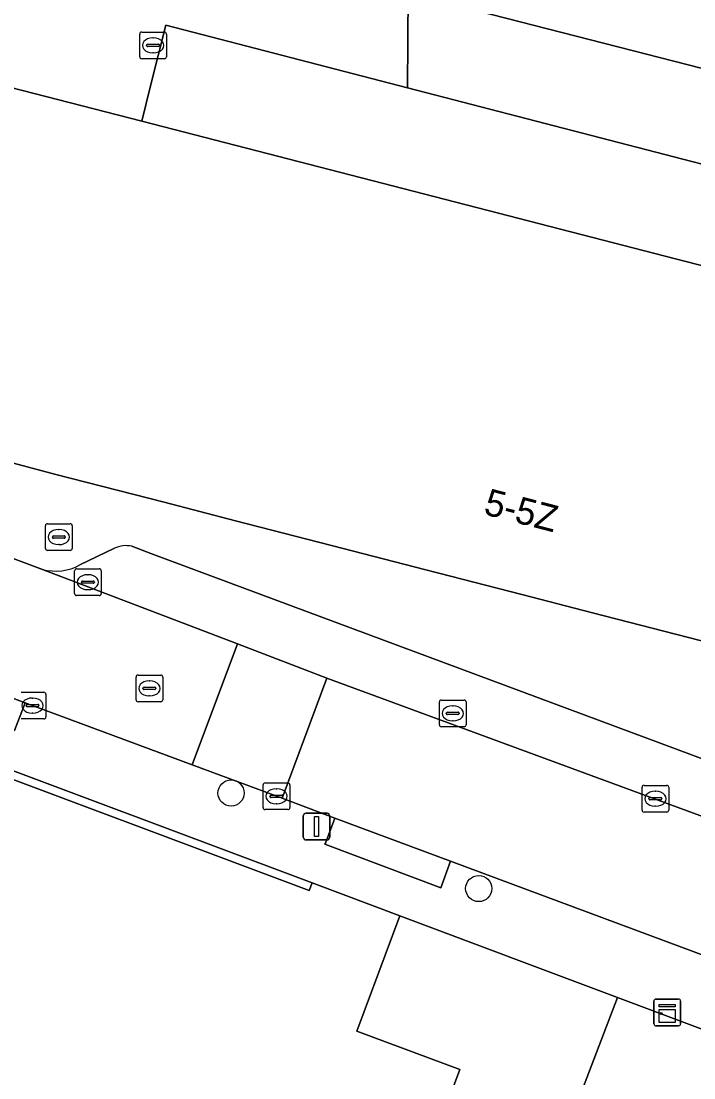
# Model space of a CAD drawing. Extents: x 160663 to 161506, y 382245 to 383291.
# Drawn here: x 161189.92 to 161215.08, y 382844.18 to 382883.69 of the extents above; entities that cross this region are included whole.
import ezdxf

# ---------------------------------------------------------------- set-up
doc = ezdxf.new("R2010")
doc.units = 0
for name, color, linetype in [('IMGEO_Boom', 7, 'Continuous'), ('IMGEO_Brandkraan', 7, 'Continuous'), ('IMGEO_Erf', 7, 'Continuous'), ('IMGEO_Groenvoorziening', 7, 'Continuous'), ('IMGEO_Kast', 7, 'Continuous'), ('IMGEO_Kolk', 7, 'Continuous'), ('IMGEO_Lichtmast', 7, 'Continuous'), ('IMGEO_Muur', 7, 'Continuous'), ('IMGEO_Pand', 7, 'Continuous'), ('IMGEO_Pand_nummerreeks', 7, 'Continuous'), ('IMGEO_Parkeervlak_open', 7, 'Continuous'), ('IMGEO_Rijbaan_lokaal_open', 7, 'Continuous'), ('IMGEO_Rioolput', 7, 'Continuous'), ('IMGEO_Voetpad_open', 7, 'Continuous')]:
    doc.layers.add(name, color=color, linetype=linetype)

msp = doc.modelspace()

# ---------------------------------------------------------------- linework, layer by layer
at = {"layer": 'IMGEO_Boom'}
for centre in [(161197.768, 382854.83), (161207.033, 382851.258)]:
    msp.add_circle(centre, 0.489, dxfattribs=at)
at = {"layer": 'IMGEO_Brandkraan'}
for p, q in [((161190.825, 382863.973), (161190.825, 382864.825)), ((161190.9, 382864.899), (161191.752, 382864.899)), ((161191.313, 382864.679), (161191.338, 382864.679)), ((161191.826, 382864.825), (161191.826, 382863.973)), ((161191.084, 382864.393), (161191.084, 382864.405)), ((161191.522, 382864.356), (161191.124, 382864.356)), ((161191.127, 382864.442), (161191.525, 382864.442)), ((161191.568, 382864.405), (161191.568, 382864.393)), ((161191.752, 382863.899), (161190.9, 382863.899)), ((161191.336, 382864.119), (161191.311, 382864.119))]:
    msp.add_line(p, q, dxfattribs=at)
for points in [[(161190.825, 382863.973), (161190.825, 382864.825)], [(161190.9, 382864.899), (161191.752, 382864.899)], [(161191.826, 382864.825), (161191.826, 382863.973)], [(161191.752, 382863.899), (161190.9, 382863.899)]]:
    msp.add_lwpolyline(points, dxfattribs=at)
for centre, radius, start, end in [((161190.902, 382864.823), 0.0765, 91.552, 178.448), ((161190.902, 382864.823), 0.0765, 91.552, 178.448), ((161191.75, 382864.823), 0.0765, 1.552, 88.448), ((161191.75, 382864.823), 0.0765, 1.552, 88.448), ((161191.124, 382864.402), 0.0403, 85.8775, 175.7526), ((161191.121, 382864.392), 0.0366, 178.938, 274.7102), ((161191.525, 382864.399), 0.043, 264.8664, 352.4533), ((161191.529, 382864.404), 0.0386, 1.7309, 96.639), ((161190.902, 382863.975), 0.0765, 181.552, 268.448), ((161190.902, 382863.975), 0.0765, 181.552, 268.448), ((161191.75, 382863.975), 0.0765, 271.552, 358.448), ((161191.75, 382863.975), 0.0765, 271.552, 358.448)]:
    msp.add_arc(centre, radius, start, end, dxfattribs=at)
for centre, major_axis, ratio, start_param, end_param in [((161191.312, 382864.399), (-0.387, 0.002), 0.722429, 4.712389, 7.853982), ((161191.337, 382864.399), (-0.39, 0.002), 0.717154, 1.570796, 4.712389)]:
    msp.add_ellipse(centre, major_axis=major_axis, ratio=ratio, start_param=start_param, end_param=end_param, dxfattribs=at)
at = {"layer": 'IMGEO_Erf'}
msp.add_lwpolyline([(161204.363, 382881.199), (161195.334, 382883.537), (161194.761, 382881.272), (161194.426, 382879.948), (161234.744, 382869.554), (161235.097, 382870.943), (161235.646, 382873.1)], close=True, dxfattribs=at)
msp.add_lwpolyline([(161225.768, 382842.117), (161212.218, 382847.191), (161207.931, 382835.961), (161203.717, 382837.54), (161206.321, 382844.488), (161202.473, 382845.931), (161204.087, 382850.237), (161200.797, 382851.469), (161200.693, 382851.188), (161186.678, 382856.433), (161186.783, 382856.714), (161180.736, 382858.989), (161180.631, 382858.708), (161173.315, 382861.434), (161173.42, 382861.715), (161171.422, 382862.45), (161171.316, 382862.17), (161150.027, 382870.146)], dxfattribs=at)
at = {"layer": 'IMGEO_Groenvoorziening'}
msp.add_lwpolyline([(161203.004, 382921.558), (161203.727, 382902.468), (161204.395, 382884.755), (161221.635, 382880.325), (161238.405, 382875.998), (161237.571, 382898.417), (161237.023, 382912.84), (161230.627, 382912.589), (161227.102, 382927.696)], close=True, dxfattribs=at)
at = {"layer": 'IMGEO_Kast'}
for p, q in [((161213.582, 382846.202), (161213.582, 382847.043)), ((161213.582, 382847.043), (161213.582, 382846.202)), ((161213.657, 382847.127), (161214.498, 382847.127)), ((161214.498, 382847.127), (161213.657, 382847.127)), ((161214.582, 382847.052), (161214.582, 382846.211)), ((161214.582, 382846.211), (161214.582, 382847.052)), ((161214.507, 382846.127), (161213.666, 382846.127)), ((161213.666, 382846.127), (161214.507, 382846.127))]:
    msp.add_line(p, q, dxfattribs=at)
for points in [[(161213.777, 382846.917), (161214.377, 382846.917), (161214.377, 382846.832), (161213.777, 382846.832), (161213.777, 382846.917)], [(161213.777, 382846.742), (161214.377, 382846.742), (161214.377, 382846.253), (161213.777, 382846.253), (161213.777, 382846.742)]]:
    msp.add_lwpolyline(points, dxfattribs=at)
msp.add_circle((161213.861, 382846.591), 0.0377, dxfattribs=at)
for centre, start, end in [((161213.66, 382847.049), 92.4484, 184.2845), ((161213.66, 382847.049), 92.4484, 184.2845), ((161214.504, 382847.049), 2.4484, 94.2845), ((161214.504, 382847.049), 2.4484, 94.2845), ((161213.66, 382846.205), 182.4484, 274.2845), ((161213.66, 382846.205), 182.4484, 274.2845), ((161214.504, 382846.205), 272.4484, 4.2845), ((161214.504, 382846.205), 272.4484, 4.2845)]:
    msp.add_arc(centre, 0.0779, start, end, dxfattribs=at)
at = {"layer": 'IMGEO_Kolk'}
for p, q in [((161194.351, 382882.358), (161194.351, 382883.21)), ((161194.426, 382883.284), (161195.278, 382883.284)), ((161195.352, 382883.21), (161195.352, 382882.358)), ((161194.61, 382882.778), (161194.61, 382882.79)), ((161195.048, 382882.741), (161194.65, 382882.741)), ((161194.653, 382882.827), (161195.051, 382882.827)), ((161194.839, 382883.064), (161194.864, 382883.064)), ((161195.094, 382882.79), (161195.094, 382882.778)), ((161194.862, 382882.504), (161194.837, 382882.504)), ((161195.278, 382882.284), (161194.426, 382882.284)), ((161191.913, 382862.288), (161191.913, 382863.14)), ((161191.988, 382863.214), (161192.84, 382863.214)), ((161192.401, 382862.994), (161192.426, 382862.994)), ((161192.914, 382863.14), (161192.914, 382862.288)), ((161192.172, 382862.708), (161192.172, 382862.72)), ((161192.61, 382862.671), (161192.212, 382862.671)), ((161192.215, 382862.757), (161192.613, 382862.757)), ((161192.656, 382862.72), (161192.656, 382862.708)), ((161192.84, 382862.214), (161191.988, 382862.214)), ((161192.424, 382862.434), (161192.399, 382862.434)), ((161189.916, 382858.601), (161190.768, 382858.601)), ((161190.329, 382858.381), (161190.354, 382858.381)), ((161190.842, 382858.527), (161190.842, 382857.675)), ((161205.636, 382858.308), (161206.488, 382858.308)), ((161190.1, 382858.095), (161190.1, 382858.107)), ((161190.538, 382858.058), (161190.14, 382858.058)), ((161190.143, 382858.144), (161190.541, 382858.144)), ((161190.584, 382858.107), (161190.584, 382858.095)), ((161205.561, 382857.382), (161205.561, 382858.234)), ((161205.863, 382857.851), (161206.261, 382857.851)), ((161206.049, 382858.088), (161206.074, 382858.088)), ((161206.562, 382858.234), (161206.562, 382857.382)), ((161190.768, 382857.601), (161189.916, 382857.601)), ((161190.352, 382857.821), (161190.327, 382857.821)), ((161205.82, 382857.802), (161205.82, 382857.814)), ((161206.258, 382857.765), (161205.86, 382857.765)), ((161206.072, 382857.528), (161206.047, 382857.528)), ((161206.304, 382857.814), (161206.304, 382857.802)), ((161206.488, 382857.308), (161205.636, 382857.308)), ((161198.966, 382854.284), (161198.966, 382855.136)), ((161199.041, 382855.21), (161199.893, 382855.21)), ((161199.967, 382855.136), (161199.967, 382854.284)), ((161213.215, 382855.118), (161214.067, 382855.118)), ((161199.225, 382854.704), (161199.225, 382854.716)), ((161199.268, 382854.753), (161199.666, 382854.753)), ((161199.454, 382854.99), (161199.479, 382854.99)), ((161199.709, 382854.716), (161199.709, 382854.704)), ((161213.14, 382854.192), (161213.14, 382855.044)), ((161213.628, 382854.898), (161213.653, 382854.898)), ((161214.141, 382855.044), (161214.141, 382854.192)), ((161199.663, 382854.667), (161199.265, 382854.667)), ((161199.477, 382854.43), (161199.452, 382854.43)), ((161213.399, 382854.612), (161213.399, 382854.624)), ((161213.837, 382854.575), (161213.439, 382854.575)), ((161213.442, 382854.661), (161213.84, 382854.661)), ((161213.651, 382854.338), (161213.626, 382854.338)), ((161213.883, 382854.624), (161213.883, 382854.612)), ((161199.893, 382854.21), (161199.041, 382854.21)), ((161214.067, 382854.118), (161213.215, 382854.118))]:
    msp.add_line(p, q, dxfattribs=at)
for points in [[(161194.351, 382882.358), (161194.351, 382883.21)], [(161194.426, 382883.284), (161195.278, 382883.284)], [(161195.352, 382883.21), (161195.352, 382882.358)], [(161195.278, 382882.284), (161194.426, 382882.284)], [(161191.913, 382862.288), (161191.913, 382863.14)], [(161191.988, 382863.214), (161192.84, 382863.214)], [(161192.914, 382863.14), (161192.914, 382862.288)], [(161192.84, 382862.214), (161191.988, 382862.214)], [(161189.916, 382858.601), (161190.768, 382858.601)], [(161190.842, 382858.527), (161190.842, 382857.675)], [(161205.636, 382858.308), (161206.488, 382858.308)], [(161205.561, 382857.382), (161205.561, 382858.234)], [(161206.562, 382858.234), (161206.562, 382857.382)], [(161190.768, 382857.601), (161189.916, 382857.601)], [(161206.488, 382857.308), (161205.636, 382857.308)], [(161198.966, 382854.284), (161198.966, 382855.136)], [(161199.041, 382855.21), (161199.893, 382855.21)], [(161199.967, 382855.136), (161199.967, 382854.284)], [(161213.215, 382855.118), (161214.067, 382855.118)], [(161213.14, 382854.192), (161213.14, 382855.044)], [(161214.141, 382855.044), (161214.141, 382854.192)], [(161199.893, 382854.21), (161199.041, 382854.21)], [(161214.067, 382854.118), (161213.215, 382854.118)]]:
    msp.add_lwpolyline(points, dxfattribs=at)
for centre, radius, start, end in [((161194.428, 382883.208), 0.0765, 91.552, 178.448), ((161194.428, 382883.208), 0.0765, 91.552, 178.448), ((161195.276, 382883.208), 0.0765, 1.552, 88.448), ((161195.276, 382883.208), 0.0765, 1.552, 88.448), ((161194.65, 382882.787), 0.0403, 85.8775, 175.7526), ((161194.647, 382882.777), 0.0366, 178.938, 274.7102), ((161195.051, 382882.784), 0.043, 264.8664, 352.4533), ((161195.055, 382882.789), 0.0386, 1.7309, 96.639), ((161194.428, 382882.36), 0.0765, 181.552, 268.448), ((161194.428, 382882.36), 0.0765, 181.552, 268.448), ((161195.276, 382882.36), 0.0765, 271.552, 358.448), ((161195.276, 382882.36), 0.0765, 271.552, 358.448), ((161191.99, 382863.138), 0.0765, 91.552, 178.448), ((161191.99, 382863.138), 0.0765, 91.552, 178.448), ((161192.838, 382863.138), 0.0765, 1.552, 88.448), ((161192.838, 382863.138), 0.0765, 1.552, 88.448), ((161192.212, 382862.717), 0.0403, 85.8775, 175.7526), ((161192.209, 382862.707), 0.0366, 178.938, 274.7102), ((161192.613, 382862.714), 0.043, 264.8664, 352.4533), ((161192.617, 382862.719), 0.0386, 1.7309, 96.639), ((161191.99, 382862.29), 0.0765, 181.552, 268.448), ((161191.99, 382862.29), 0.0765, 181.552, 268.448), ((161192.838, 382862.29), 0.0765, 271.552, 358.448), ((161192.838, 382862.29), 0.0765, 271.552, 358.448), ((161190.766, 382858.525), 0.0765, 1.552, 88.448), ((161190.766, 382858.525), 0.0765, 1.552, 88.448), ((161205.638, 382858.232), 0.0765, 91.552, 178.448), ((161205.638, 382858.232), 0.0765, 91.552, 178.448), ((161206.486, 382858.232), 0.0765, 1.552, 88.448), ((161206.486, 382858.232), 0.0765, 1.552, 88.448), ((161190.14, 382858.104), 0.0403, 85.8775, 175.7526), ((161190.137, 382858.094), 0.0366, 178.938, 274.7102), ((161190.541, 382858.101), 0.043, 264.8664, 352.4533), ((161190.545, 382858.106), 0.0386, 1.7309, 96.639), ((161205.86, 382857.811), 0.0403, 85.8775, 175.7526), ((161206.265, 382857.813), 0.0386, 1.7309, 96.639), ((161190.766, 382857.677), 0.0765, 271.552, 358.448), ((161190.766, 382857.677), 0.0765, 271.552, 358.448), ((161205.857, 382857.801), 0.0366, 178.938, 274.7102), ((161206.261, 382857.808), 0.043, 264.8664, 352.4533), ((161205.638, 382857.384), 0.0765, 181.552, 268.448), ((161205.638, 382857.384), 0.0765, 181.552, 268.448), ((161206.486, 382857.384), 0.0765, 271.552, 358.448), ((161206.486, 382857.384), 0.0765, 271.552, 358.448), ((161199.043, 382855.134), 0.0765, 91.552, 178.448), ((161199.043, 382855.134), 0.0765, 91.552, 178.448), ((161199.891, 382855.134), 0.0765, 1.552, 88.448), ((161199.891, 382855.134), 0.0765, 1.552, 88.448), ((161213.217, 382855.042), 0.0765, 91.552, 178.448), ((161213.217, 382855.042), 0.0765, 91.552, 178.448), ((161214.065, 382855.042), 0.0765, 1.552, 88.448), ((161214.065, 382855.042), 0.0765, 1.552, 88.448), ((161199.265, 382854.713), 0.0403, 85.8775, 175.7526), ((161199.262, 382854.703), 0.0366, 178.938, 274.7102), ((161199.666, 382854.71), 0.043, 264.8664, 352.4533), ((161199.67, 382854.715), 0.0386, 1.7309, 96.639), ((161213.439, 382854.621), 0.0403, 85.8775, 175.7526), ((161213.436, 382854.611), 0.0366, 178.938, 274.7102), ((161213.84, 382854.618), 0.043, 264.8664, 352.4533), ((161213.844, 382854.623), 0.0386, 1.7309, 96.639), ((161199.043, 382854.286), 0.0765, 181.552, 268.448), ((161199.043, 382854.286), 0.0765, 181.552, 268.448), ((161199.891, 382854.286), 0.0765, 271.552, 358.448), ((161199.891, 382854.286), 0.0765, 271.552, 358.448), ((161213.217, 382854.194), 0.0765, 181.552, 268.448), ((161213.217, 382854.194), 0.0765, 181.552, 268.448), ((161214.065, 382854.194), 0.0765, 271.552, 358.448), ((161214.065, 382854.194), 0.0765, 271.552, 358.448)]:
    msp.add_arc(centre, radius, start, end, dxfattribs=at)
for centre, major_axis, ratio, start_param, end_param in [((161194.838, 382882.784), (-0.387, 0.002), 0.722429, 4.712389, 7.853982), ((161194.863, 382882.784), (-0.39, 0.002), 0.717154, 1.570796, 4.712389), ((161192.4, 382862.714), (-0.387, 0.002), 0.722429, 4.712389, 7.853982), ((161192.425, 382862.714), (-0.39, 0.002), 0.717154, 1.570796, 4.712389), ((161190.328, 382858.101), (-0.387, 0.002), 0.722429, 4.712389, 7.853982), ((161190.353, 382858.101), (-0.39, 0.002), 0.717154, 1.570796, 4.712389), ((161206.048, 382857.808), (-0.387, 0.002), 0.722429, 4.712389, 7.853982), ((161206.073, 382857.808), (-0.39, 0.002), 0.717154, 1.570796, 4.712389), ((161199.453, 382854.71), (-0.387, 0.002), 0.722429, 4.712389, 7.853982), ((161199.478, 382854.71), (-0.39, 0.002), 0.717154, 1.570796, 4.712389), ((161213.627, 382854.618), (-0.387, 0.002), 0.722429, 4.712389, 7.853982), ((161213.652, 382854.618), (-0.39, 0.002), 0.717154, 1.570796, 4.712389)]:
    msp.add_ellipse(centre, major_axis=major_axis, ratio=ratio, start_param=start_param, end_param=end_param, dxfattribs=at)
at = {"layer": 'IMGEO_Lichtmast'}
for p, q in [((161200.469, 382853.178), (161200.469, 382853.978)), ((161200.469, 382853.978), (161200.469, 382853.178)), ((161200.569, 382854.078), (161201.359, 382854.078)), ((161201.359, 382854.078), (161200.569, 382854.078)), ((161201.459, 382853.978), (161201.459, 382853.178)), ((161201.459, 382853.178), (161201.459, 382853.978)), ((161201.359, 382853.078), (161200.569, 382853.078)), ((161200.569, 382853.078), (161201.359, 382853.078))]:
    msp.add_line(p, q, dxfattribs=at)
msp.add_lwpolyline([(161200.889, 382853.953), (161201.039, 382853.953), (161201.039, 382853.203), (161200.889, 382853.203), (161200.889, 382853.953)], dxfattribs=at)
for centre, start, end in [((161200.569, 382853.978), 90, 180), ((161200.569, 382853.978), 90, 180), ((161201.359, 382853.978), 0, 90), ((161201.359, 382853.978), 360, 90), ((161200.569, 382853.178), 180, 270), ((161200.569, 382853.178), 180, 270), ((161201.359, 382853.178), 270, 0), ((161201.359, 382853.178), 270, 0)]:
    msp.add_arc(centre, 0.1, start, end, dxfattribs=at)
at = {"layer": 'IMGEO_Muur'}
msp.add_lwpolyline([(161200.797, 382851.469), (161186.783, 382856.714), (161186.678, 382856.433), (161200.693, 382851.188)], close=True, dxfattribs=at)
at = {"layer": 'IMGEO_Pand'}
for points in [[(161195.266, 382865.7), (161197.929, 382865.011), (161201.968, 382863.97), (161204.612, 382863.289), (161208.643, 382862.248), (161211.294, 382861.564), (161215.316, 382860.529), (161217.986, 382859.841), (161222.003, 382858.807), (161224.643, 382858.128), (161228.68, 382857.091), (161231.511, 382856.364), (161234.222, 382866.715), (161234.952, 382869.5), (161234.744, 382869.554), (161194.426, 382879.948), (161189.027, 382881.34), (161188.463, 382879.139), (161187.506, 382875.402), (161186.005, 382875.814), (161185.329, 382873.31), (161186.87, 382872.935), (161185.655, 382868.227), (161191.219, 382866.746)], [(161202.473, 382845.931), (161206.321, 382844.488), (161203.717, 382837.54), (161207.931, 382835.961), (161212.218, 382847.191), (161204.087, 382850.237)]]:
    msp.add_lwpolyline(points, close=True, dxfattribs=at)
at = {"layer": 'IMGEO_Parkeervlak_open'}
for points in [[(161193.405, 382863.982), (161192.117, 382863.358)], [(161194.771, 382863.788), (161194.053, 382864.055)], [(161231.233, 382850.215), (161194.771, 382863.788)], [(161190.717, 382863.193), (161198.012, 382860.405)], [(161198.012, 382860.405), (161201.348, 382859.129)], [(161201.348, 382859.129), (161230.675, 382848.332)]]:
    msp.add_lwpolyline(points, dxfattribs=at)
for centre, radius, start, end in [((161193.832, 382863.1), 0.98, 76.9967, 115.8583), ((161191.205, 382865.074), 1.943, 255.452, 297.9914)]:
    msp.add_arc(centre, radius, start, end, dxfattribs=at)
at = {"layer": 'IMGEO_Rijbaan_lokaal_open'}
for points in [[(161168.841, 382885.136), (161175.942, 382882.515), (161176.37, 382883.657), (161180.359, 382882.162), (161188.463, 382879.139), (161189.027, 382881.34), (161194.426, 382879.948), (161194.761, 382881.272), (161195.334, 382883.537), (161204.363, 382881.199), (161204.395, 382884.755)], [(161151.287, 382872.675), (161152.756, 382872.139), (161160.162, 382869.37), (161165.985, 382867.194), (161183.95, 382860.495), (161190.071, 382858.208), (161196.311, 382855.883), (161198.012, 382860.405), (161190.717, 382863.193), (161184.378, 382865.555), (161176.049, 382868.656), (161155.239, 382876.417)], [(161243.573, 382843.428), (161242.906, 382843.729), (161242.1, 382844.122), (161237.374, 382845.875), (161230.675, 382848.332), (161201.348, 382859.129), (161199.674, 382854.633), (161201.653, 382853.895), (161205.976, 382852.285), (161218.565, 382847.595), (161224.23, 382845.484), (161224.718, 382845.285), (161225.037, 382845.163)]]:
    msp.add_lwpolyline(points, dxfattribs=at)
msp.add_lwpolyline([(161198.012, 382860.405), (161196.311, 382855.883), (161199.674, 382854.633), (161201.348, 382859.129)], close=True, dxfattribs=at)
at = {"layer": 'IMGEO_Rioolput'}
for p, q in [((161194.213, 382858.316), (161194.213, 382859.168)), ((161194.288, 382859.242), (161195.14, 382859.242)), ((161195.214, 382859.168), (161195.214, 382858.316)), ((161194.472, 382858.736), (161194.472, 382858.748)), ((161194.91, 382858.699), (161194.512, 382858.699)), ((161194.515, 382858.785), (161194.913, 382858.785)), ((161194.701, 382859.022), (161194.726, 382859.022)), ((161194.956, 382858.748), (161194.956, 382858.736)), ((161195.14, 382858.242), (161194.288, 382858.242)), ((161194.724, 382858.462), (161194.699, 382858.462))]:
    msp.add_line(p, q, dxfattribs=at)
for points in [[(161194.213, 382858.316), (161194.213, 382859.168)], [(161194.288, 382859.242), (161195.14, 382859.242)], [(161195.214, 382859.168), (161195.214, 382858.316)], [(161195.14, 382858.242), (161194.288, 382858.242)]]:
    msp.add_lwpolyline(points, dxfattribs=at)
for centre, radius, start, end in [((161194.29, 382859.166), 0.0765, 91.552, 178.448), ((161194.29, 382859.166), 0.0765, 91.552, 178.448), ((161195.138, 382859.166), 0.0765, 1.552, 88.448), ((161195.138, 382859.166), 0.0765, 1.552, 88.448), ((161194.512, 382858.745), 0.0403, 85.8775, 175.7526), ((161194.509, 382858.735), 0.0366, 178.938, 274.7102), ((161194.913, 382858.742), 0.043, 264.8664, 352.4533), ((161194.917, 382858.747), 0.0386, 1.7309, 96.639), ((161194.29, 382858.318), 0.0765, 181.552, 268.448), ((161194.29, 382858.318), 0.0765, 181.552, 268.448), ((161195.138, 382858.318), 0.0765, 271.552, 358.448), ((161195.138, 382858.318), 0.0765, 271.552, 358.448)]:
    msp.add_arc(centre, radius, start, end, dxfattribs=at)
for centre, major_axis, ratio, start_param, end_param in [((161194.7, 382858.742), (-0.387, 0.002), 0.722429, 4.712389, 7.853982), ((161194.725, 382858.742), (-0.39, 0.002), 0.717154, 1.570796, 4.712389)]:
    msp.add_ellipse(centre, major_axis=major_axis, ratio=ratio, start_param=start_param, end_param=end_param, dxfattribs=at)
at = {"layer": 'IMGEO_Voetpad_open'}
for points in [[(161237.571, 382898.417), (161238.405, 382875.998), (161221.635, 382880.325), (161204.395, 382884.755), (161204.363, 382881.199), (161235.646, 382873.1), (161235.097, 382870.943), (161234.744, 382869.554), (161234.952, 382869.5), (161234.222, 382866.715), (161231.511, 382856.364), (161242.722, 382853.451), (161244.735, 382852.928), (161244.645, 382855.239), (161244.482, 382859.373), (161244.38, 382862.124), (161244.226, 382866.266), (161244.122, 382869.007), (161243.964, 382873.166), (161243.86, 382875.932), (161243.706, 382880.063), (161243.603, 382882.802), (161243.448, 382886.955)], [(161195.266, 382865.7), (161191.219, 382866.746), (161185.655, 382868.227), (161184.155, 382868.555), (161181.053, 382869.703), (161176.4, 382871.522), (161176.2, 382871.592), (161176.093, 382871.345), (161172.363, 382872.748), (161172.491, 382873.088), (161161.946, 382877.055), (161161.828, 382876.726), (161159.974, 382877.429), (161159.091, 382878.805), (161157.976, 382878.107), (161157.194, 382879.319), (161156.544, 382878.905), (161155.239, 382876.417), (161176.049, 382868.656), (161176.437, 382869.676), (161184.763, 382866.577), (161184.378, 382865.555), (161190.717, 382863.193)], [(161150.608, 382872.866), (161149.842, 382870.535), (161171.422, 382862.45), (161173.42, 382861.715), (161180.736, 382858.989), (161186.783, 382856.714), (161200.797, 382851.469), (161204.087, 382850.237), (161212.218, 382847.191), (161225.768, 382842.117)], [(161225.037, 382845.163), (161224.718, 382845.285), (161224.23, 382845.484), (161223.832, 382844.445), (161218.183, 382846.578), (161218.565, 382847.595), (161205.976, 382852.285), (161205.612, 382851.287), (161201.277, 382852.912), (161201.295, 382852.959), (161201.653, 382853.895), (161199.674, 382854.633), (161196.311, 382855.883), (161190.071, 382858.208), (161189.665, 382857.172), (161183.548, 382859.474), (161183.95, 382860.495), (161165.985, 382867.194)], [(161242.722, 382853.451), (161231.511, 382856.364), (161228.68, 382857.091), (161224.643, 382858.128), (161222.003, 382858.807), (161217.986, 382859.841), (161215.316, 382860.529), (161211.294, 382861.564), (161208.643, 382862.248), (161204.612, 382863.289), (161201.968, 382863.97), (161197.929, 382865.011), (161195.266, 382865.7)], [(161192.117, 382863.358), (161193.405, 382863.982)], [(161194.053, 382864.055), (161194.771, 382863.788), (161231.233, 382850.215), (161234.998, 382848.832)]]:
    msp.add_lwpolyline(points, dxfattribs=at)
for points in [[(161183.95, 382860.495), (161183.548, 382859.474), (161189.665, 382857.172), (161190.071, 382858.208)], [(161201.653, 382853.895), (161201.295, 382852.959), (161201.277, 382852.912), (161205.612, 382851.287), (161205.976, 382852.285)]]:
    msp.add_lwpolyline(points, close=True, dxfattribs=at)
for centre, radius, start, end in [((161193.832, 382863.1), 0.98, 76.9967, 115.8583), ((161191.205, 382865.074), 1.943, 255.452, 297.9914)]:
    msp.add_arc(centre, radius, start, end, dxfattribs=at)

# ---------------------------------------------------------------- texts
at = {"layer": 'IMGEO_Pand_nummerreeks'}
msp.add_text('5-5Z', height=1, rotation=345.4955, dxfattribs=at).set_placement((161207.178, 382865.262))

doc.saveas('drawing.dxf')
